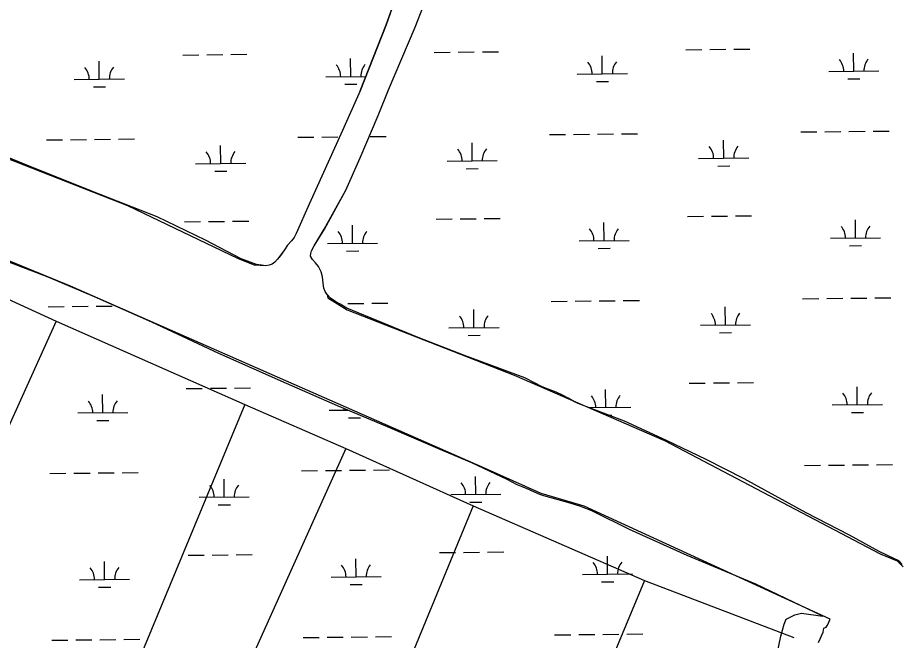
# Model space of a CAD drawing. Extents: x 3734862 to 3772949, y 391520 to 417239.
# Drawn here: x 3752854 to 3754618, y 410023 to 411265 of the extents above; entities that cross this region are included whole.
import ezdxf

# ---------------------------------------------------------------- set-up
doc = ezdxf.new("R2010")
doc.units = 0
doc.layers.add('V-TOPO-SHOR', color=7, linetype='Continuous')
doc.layers.add('V-WETL-SWMP', color=7, linetype='Continuous')

msp = doc.modelspace()

# ---------------------------------------------------------------- linework, layer by layer
at = {"layer": 'V-TOPO-SHOR'}
for p, q in [((3752260.9, 411209.2), (3753073.4, 410890.4)), ((3752959.6, 410729), (3752409.8, 410956.1)), ((3753073.4, 410890.4), (3753293, 410785.2)), ((3753293, 410785.2), (3753327.4, 410771)), ((3753785.7, 410366.5), (3752959.6, 410729)), ((3753472.1, 410712.5), (3753473.2, 410706.1)), ((3753473.2, 410706.1), (3753511.7, 410682.1)), ((3753511.7, 410682.1), (3753845.1, 410551.9)), ((3752930.8, 410659.6), (3752729.2, 410212.5)), ((3753845.1, 410551.9), (3754145.1, 410421.7)), ((3753307.7, 410493), (3752922, 409563.9)), ((3754145.1, 410421.7), (3754575.3, 410195.6)), ((3753899.2, 410315.4), (3753785.7, 410366.5)), ((3753984.6, 410290.4), (3753899.2, 410315.4)), ((3754475.6, 410064.9), (3753984.6, 410290.4)), ((3754575.3, 410195.6), (3754609.6, 410181.1)), ((3754609.6, 410181.1), (3754621.1, 410169.6))]:
    msp.add_line(p, q, dxfattribs=at)
for points in [[(3753594.6, 411120.7), (3753647.4, 411246.2), (3753697.2, 411374.4), (3753721.1, 411428.1), (3753744.7, 411474.8), (3753777.4, 411532.3), (3753827.5, 411618.5), (3753836.7, 411639.3), (3753837.6, 411652.8), (3753836.2, 411659.8), (3753835.6, 411664.9), (3753835.7, 411669.6), (3753836.7, 411671.8)], [(3753538, 411118.7), (3753589.5, 411250.6), (3753637.1, 411383)], [(3753538, 411118.7), (3753502.8, 411040.1), (3753435.9, 410893.1), (3753410.3, 410834.5), (3753405.8, 410826.1), (3753400.7, 410819.5), (3753392.9, 410810.8), (3753386.7, 410802.1), (3753378.5, 410790.6), (3753373.1, 410783.1), (3753367.6, 410777.2), (3753362.1, 410773.2), (3753356.2, 410770.9), (3753348.6, 410770.1), (3753327.4, 410771)], [(3753445.8, 410810), (3753466.3, 410842.7), (3753509.5, 410920.8), (3753537.7, 410985.6), (3753573.9, 411069.9), (3753594.6, 411120.7)], [(3752115.6, 411001.4), (3752720.4, 410756), (3752930.8, 410659.6), (3753307.7, 410493), (3753509.3, 410405.4), (3753763.5, 410291.4), (3754105.3, 410142.4), (3754403.4, 410028.5)], [(3753472.1, 410712.5), (3753467.8, 410719), (3753465.4, 410725.1), (3753463.9, 410735), (3753462.4, 410747.9), (3753460, 410758.2), (3753454.3, 410768.8), (3753448.5, 410776), (3753442.7, 410782.3), (3753438.5, 410789.2), (3753439, 410794.7), (3753440.9, 410799.6), (3753445.8, 410810)], [(3753509.3, 410405.4), (3753228.8, 409783), (3753123.6, 409774.3), (3753062.3, 409730.4), (3753036, 409695.4), (3753009.7, 409625.2), (3753034.8, 409574.6)], [(3753763.5, 410291.4), (3753535.6, 409739.2), (3753290.2, 409151.9)], [(3754105.3, 410142.4), (3753842.4, 409511.3), (3753667.1, 409116.9)], [(3754452.7, 410018.3), (3754461.6, 410038.8), (3754463.3, 410047.2), (3754467.8, 410049.2), (3754470.4, 410053.1), (3754475.6, 410064.9)]]:
    msp.add_lwpolyline(points, dxfattribs=at)
at = {"layer": 'V-WETL-SWMP'}
for p, q in [((3753637.1, 411383), (3753589.5, 411250.6)), ((3753589.5, 411250.6), (3753538, 411118.7)), ((3754187.5, 411201), (3754219.5, 411201.4)), ((3754235.5, 411201.5), (3754267.5, 411201.9)), ((3754283.5, 411202), (3754315.5, 411202.4)), ((3753183.8, 411190.4), (3753215.8, 411190.8)), ((3753231.8, 411190.9), (3753263.8, 411191.3)), ((3753279.8, 411191.4), (3753311.8, 411191.8)), ((3753519.1, 411147.5), (3753518.7, 411183.5)), ((3753685.6, 411195.7), (3753717.6, 411196.1)), ((3753733.6, 411196.2), (3753765.6, 411196.6)), ((3753781.6, 411196.7), (3753813.6, 411197.1)), ((3754021, 411152.8), (3754020.6, 411188.8)), ((3754522.8, 411158.1), (3754522.5, 411194.1)), ((3753017.2, 411142.2), (3753016.8, 411178.2)), ((3753469.1, 411147), (3753549.4, 411147.8)), ((3753971, 411152.3), (3754071, 411153.4)), ((3754472.8, 411157.6), (3754572.8, 411158.7)), ((3752967.2, 411141.7), (3753067.2, 411142.7)), ((3753507.2, 411132), (3753531.2, 411132.2)), ((3754009.1, 411137.3), (3754033.1, 411137.5)), ((3754511, 411142.6), (3754535, 411142.8)), ((3753005.4, 411126.7), (3753029.4, 411126.9)), ((3753538, 411118.7), (3753502.8, 411040.1)), ((3753502.8, 411040.1), (3753435.9, 410893.1)), ((3752911.6, 411021), (3752943.6, 411021.4)), ((3752959.6, 411021.5), (3752991.6, 411021.9)), ((3753007.6, 411022), (3753039.6, 411022.4)), ((3753055.6, 411022.5), (3753087.6, 411022.9)), ((3753413.5, 411026.3), (3753445.5, 411026.7)), ((3753461.5, 411026.8), (3753493.5, 411027.2)), ((3753557.5, 411027.9), (3753589.5, 411028.2)), ((3753915.4, 411031.6), (3753947.4, 411032)), ((3753963.4, 411032.1), (3753995.4, 411032.5)), ((3754011.4, 411032.6), (3754043.4, 411033)), ((3754059.4, 411033.2), (3754091.4, 411033.5)), ((3754417.3, 411036.9), (3754449.3, 411037.3)), ((3754465.3, 411037.4), (3754497.3, 411037.8)), ((3754513.3, 411037.9), (3754545.3, 411038.3)), ((3754561.3, 411038.5), (3754593.3, 411038.8)), ((3752887.1, 410965), (3752773.6, 411010.9)), ((3753259.5, 410974), (3753259.1, 411010)), ((3753761.3, 410979.3), (3753761, 411015.3)), ((3754263.2, 410984.6), (3754262.8, 411020.6)), ((3753209.5, 410973.4), (3753309.5, 410974.5)), ((3753711.3, 410978.7), (3753811.3, 410979.8)), ((3754213.2, 410984), (3754313.2, 410985.1)), ((3754251.4, 410969), (3754275.4, 410969.3)), ((3753019, 410912.2), (3752887.1, 410965)), ((3753247.6, 410958.4), (3753271.6, 410958.7)), ((3753749.5, 410963.7), (3753773.5, 410964)), ((3753132.7, 410867.5), (3753019, 410912.2)), ((3753435.9, 410893.1), (3753410.3, 410834.5)), ((3753228.8, 410820.9), (3753132.7, 410867.5)), ((3753689.2, 410863.1), (3753721.2, 410863.4)), ((3753737.2, 410863.6), (3753769.2, 410863.9)), ((3753785.2, 410864.1), (3753817.2, 410864.4)), ((3754191, 410868.4), (3754223, 410868.7)), ((3754239, 410868.9), (3754271, 410869.2)), ((3754287, 410869.4), (3754319, 410869.7)), ((3753187.3, 410857.8), (3753219.3, 410858.1)), ((3753235.3, 410858.3), (3753267.3, 410858.6)), ((3753283.3, 410858.8), (3753315.3, 410859.1)), ((3753522.6, 410814.9), (3753522.2, 410850.9)), ((3754024.5, 410820.2), (3754024.1, 410856.2)), ((3754526.4, 410825.5), (3754526, 410861.5)), ((3753410.3, 410834.5), (3753405.8, 410826.1)), ((3753300.1, 410783.9), (3753228.8, 410820.9)), ((3753392.9, 410810.8), (3753386.7, 410802.1)), ((3753400.7, 410819.5), (3753392.9, 410810.8)), ((3753405.8, 410826.1), (3753400.7, 410819.5)), ((3753472.6, 410814.3), (3753572.6, 410815.4)), ((3753974.5, 410819.6), (3754074.5, 410820.7)), ((3754476.4, 410824.9), (3754576.4, 410826)), ((3754514.5, 410809.9), (3754538.5, 410810.2)), ((3753386.7, 410802.1), (3753373.1, 410783.1)), ((3753510.8, 410799.3), (3753534.8, 410799.6)), ((3754012.6, 410804.6), (3754036.6, 410804.9)), ((3753330.7, 410772.5), (3753300.1, 410783.9)), ((3753367.6, 410777.2), (3753362.1, 410773.2)), ((3753373.1, 410783.1), (3753367.6, 410777.2)), ((3753340.7, 410770.9), (3753330.7, 410772.5)), ((3753348.6, 410770.1), (3753340.7, 410770.9)), ((3753356.2, 410770.9), (3753348.6, 410770.1)), ((3753362.1, 410773.2), (3753356.2, 410770.9)), ((3754420.8, 410704.3), (3754452.8, 410704.6)), ((3754468.8, 410704.8), (3754500.8, 410705.1)), ((3754516.8, 410705.3), (3754548.8, 410705.6)), ((3754564.8, 410705.8), (3754596.8, 410706.1)), ((3752915.2, 410688.4), (3752947.1, 410688.7)), ((3752963.1, 410688.9), (3752995.1, 410689.2)), ((3753011.1, 410689.4), (3753043.1, 410689.7)), ((3753496, 410694.5), (3753497, 410694.5)), ((3753513, 410694.7), (3753545, 410695)), ((3753561, 410695.2), (3753593, 410695.5)), ((3753918.9, 410699), (3753950.9, 410699.3)), ((3753966.9, 410699.5), (3753998.9, 410699.8)), ((3754014.9, 410700), (3754046.9, 410700.3)), ((3754062.9, 410700.5), (3754094.9, 410700.8)), ((3754266.7, 410651.9), (3754266.4, 410687.9)), ((3753764.9, 410646.6), (3753764.5, 410682.6)), ((3754216.7, 410651.4), (3754316.7, 410652.4)), ((3753714.9, 410646.1), (3753814.9, 410647.1)), ((3754254.9, 410636.3), (3754278.9, 410636.6)), ((3753753, 410631), (3753777, 410631.3)), ((3754194.6, 410535.7), (3754226.6, 410536)), ((3754242.6, 410536.2), (3754274.6, 410536.5)), ((3754290.6, 410536.7), (3754322.5, 410537.1)), ((3754529.9, 410492.8), (3754529.5, 410528.8)), ((3753024.2, 410476.9), (3753023.9, 410512.9)), ((3753190.8, 410525.1), (3753222.8, 410525.4)), ((3753238.8, 410525.6), (3753270.8, 410525.9)), ((3753286.8, 410526.1), (3753318.8, 410526.5)), ((3754028, 410487.5), (3754027.6, 410523.5)), ((3754479.9, 410492.3), (3754579.9, 410493.3)), ((3752974.2, 410476.4), (3753074.2, 410477.4)), ((3753476.1, 410481.7), (3753513.3, 410482.1)), ((3753994.8, 410487.2), (3754078, 410488)), ((3754518, 410477.3), (3754542, 410477.5)), ((3753012.4, 410461.4), (3753036.4, 410461.6)), ((3753514.3, 410466.7), (3753538.3, 410466.9)), ((3754034, 410472.1), (3754040.2, 410472.2)), ((3754424.3, 410371.6), (3754456.3, 410372)), ((3754472.3, 410372.1), (3754504.3, 410372.5)), ((3754520.3, 410372.6), (3754552.3, 410373)), ((3754568.3, 410373.1), (3754600.3, 410373.5)), ((3752918.7, 410355.7), (3752950.7, 410356.1)), ((3752966.7, 410356.2), (3752998.7, 410356.6)), ((3753014.7, 410356.7), (3753046.7, 410357.1)), ((3753062.7, 410357.2), (3753094.7, 410357.6)), ((3753420.5, 410361), (3753452.5, 410361.4)), ((3753468.5, 410361.5), (3753500.5, 410361.9)), ((3753516.5, 410362), (3753548.5, 410362.4)), ((3753564.5, 410362.5), (3753596.5, 410362.9)), ((3753266.5, 410308.6), (3753266.1, 410344.6)), ((3753768.4, 410313.9), (3753768, 410349.9)), ((3753216.5, 410308.1), (3753316.5, 410309.2)), ((3753718.4, 410313.4), (3753818.4, 410314.5)), ((3753756.5, 410298.4), (3753780.5, 410298.6)), ((3753254.7, 410293.1), (3753278.7, 410293.3)), ((3753194.3, 410192.4), (3753226.3, 410192.8)), ((3753242.3, 410193), (3753274.3, 410193.3)), ((3753290.3, 410193.5), (3753322.3, 410193.8)), ((3753696.2, 410197.7), (3753728.2, 410198.1)), ((3753744.2, 410198.3), (3753776.2, 410198.6)), ((3753792.2, 410198.8), (3753824.2, 410199.1)), ((3753027.7, 410144.3), (3753027.4, 410180.2)), ((3753529.6, 410149.6), (3753529.2, 410185.6)), ((3754031.5, 410154.9), (3754031.1, 410190.9)), ((3752977.8, 410143.7), (3753077.7, 410144.8)), ((3753479.6, 410149), (3753579.6, 410150.1)), ((3753981.5, 410154.3), (3754081.5, 410155.4)), ((3754019.7, 410139.3), (3754043.7, 410139.6)), ((3753015.9, 410128.7), (3753039.9, 410128.9)), ((3753517.8, 410134), (3753541.8, 410134.2)), ((3753925.9, 410033.7), (3753957.9, 410034)), ((3753973.9, 410034.2), (3754005.9, 410034.5)), ((3754021.9, 410034.7), (3754053.9, 410035)), ((3754069.9, 410035.2), (3754101.9, 410035.5)), ((3752922.2, 410023.1), (3752954.2, 410023.4)), ((3752970.2, 410023.6), (3753002.2, 410023.9)), ((3753018.2, 410024.1), (3753050.2, 410024.4)), ((3753066.2, 410024.6), (3753098.2, 410024.9)), ((3753424.1, 410028.4), (3753456.1, 410028.7)), ((3753472.1, 410028.9), (3753504.1, 410029.2)), ((3753520.1, 410029.4), (3753552.1, 410029.7)), ((3753568.1, 410029.9), (3753600, 410030.2))]:
    msp.add_line(p, q, dxfattribs=at)
for points in [[(3753594.6, 411120.7), (3753647.4, 411246.2), (3753697.2, 411374.4)], [(3754619.2, 410174.2), (3754614.7, 410179.3), (3754610, 410183), (3754604, 410185.5), (3754573.8, 410200.2), (3754514.5, 410232.4), (3754427.5, 410277.2), (3754304.4, 410345.2), (3754228.2, 410383.5), (3754149.4, 410421.4), (3754065.2, 410460.2), (3753976.3, 410494.2), (3753965.7, 410498.8), (3753953, 410506.1), (3753941.7, 410512.2), (3753928.9, 410517.6), (3753913.1, 410523.9), (3753899.8, 410529.4), (3753886.8, 410535.5), (3753866.4, 410546.2), (3753745.7, 410591.3), (3753653.6, 410626.7), (3753511.2, 410685.7), (3753498.1, 410693.4), (3753489.5, 410697.9), (3753478.8, 410705.2), (3753472.1, 410712.5), (3753467.8, 410719), (3753465.4, 410725.1), (3753463.9, 410735), (3753462.4, 410747.9), (3753460, 410758.2), (3753454.3, 410768.8), (3753448.5, 410776), (3753442.7, 410782.3), (3753438.5, 410789.2), (3753439, 410794.7), (3753440.9, 410799.6), (3753445.8, 410810), (3753466.2, 410842.7), (3753509.5, 410920.8), (3753537.7, 410985.6), (3753573.9, 411069.9), (3753594.6, 411120.7)], [(3754369.3, 409992.5), (3754377.1, 410031.3), (3754383.8, 410055.2), (3754387.6, 410064.7), (3754405.5, 410073.6), (3754418.4, 410077.1), (3754461.4, 410071.1), (3754327.4, 410134.9), (3754190.6, 410192), (3754075.5, 410244.1), (3754001.4, 410280.5), (3753993.3, 410283.9), (3753985.8, 410286.6), (3753978.3, 410289.6), (3753956.7, 410296.3), (3753904.2, 410311.1), (3753896, 410314), (3753885.4, 410318.4), (3753869.7, 410325.7), (3753861.4, 410329), (3753851.2, 410333.3), (3753831.3, 410343.7), (3753760.5, 410377), (3753702.4, 410401.6), (3753592.4, 410448.8), (3753492.4, 410490.9), (3753390.9, 410535), (3753255.7, 410594.8), (3753121.8, 410657.2), (3753007.5, 410708.3), (3752915.4, 410747), (3752833.5, 410778.4)]]:
    msp.add_lwpolyline(points, dxfattribs=at)
for centre, start, end in [((3754467.6, 411158), 359.8334, 41.377), ((3754578.1, 411159.2), 139.8334, 181.377), ((3752962, 411142.1), 359.8334, 41.377), ((3753072.4, 411143.3), 139.8334, 181.377), ((3753463.8, 411147.4), 359.8334, 41.377), ((3753574.3, 411148.6), 139.8334, 181.377), ((3753965.7, 411152.7), 359.8334, 41.377), ((3754076.2, 411153.9), 139.8334, 181.377), ((3754208, 410984.5), 359.8334, 41.377), ((3754318.5, 410985.6), 139.8334, 181.377), ((3753204.2, 410973.8), 359.8334, 41.377), ((3753314.7, 410975), 139.8334, 181.377), ((3753706.1, 410979.2), 359.8334, 41.377), ((3753816.6, 410980.3), 139.8334, 181.377), ((3754471.1, 410825.4), 359.8334, 41.377), ((3754581.6, 410826.5), 139.8334, 181.377), ((3753467.4, 410814.8), 359.8334, 41.377), ((3753577.8, 410815.9), 139.8334, 181.377), ((3753969.2, 410820.1), 359.8334, 41.377), ((3754079.7, 410821.2), 139.8334, 181.377), ((3753709.6, 410646.5), 359.8334, 41.377), ((3753820.1, 410647.7), 139.8334, 181.377), ((3754211.5, 410651.8), 359.8334, 41.377), ((3754322, 410653), 139.8334, 181.377), ((3753972.7, 410487.4), 359.8334, 41.377), ((3754083.2, 410488.6), 139.8334, 181.377), ((3754474.6, 410492.7), 359.8334, 41.377), ((3754585.1, 410493.9), 139.8334, 181.377), ((3752969, 410476.8), 359.8334, 41.377), ((3753079.5, 410478), 139.8334, 181.377), ((3753470.9, 410482.1), 359.8334, 5.0072), ((3753713.1, 410313.8), 359.8334, 41.377), ((3753823.6, 410315), 139.8334, 181.377), ((3753211.3, 410308.5), 359.8334, 41.377), ((3753321.7, 410309.7), 139.8334, 181.377), ((3753976.3, 410154.7), 359.8334, 41.377), ((3754086.7, 410155.9), 139.8334, 181.377), ((3752972.5, 410144.1), 359.8334, 41.377), ((3753083, 410145.3), 139.8334, 181.377), ((3753474.4, 410149.4), 359.8334, 41.377), ((3753584.9, 410150.6), 139.8334, 181.377)]:
    msp.add_arc(centre, 35.2, start, end, dxfattribs=at)

doc.saveas('drawing.dxf')
